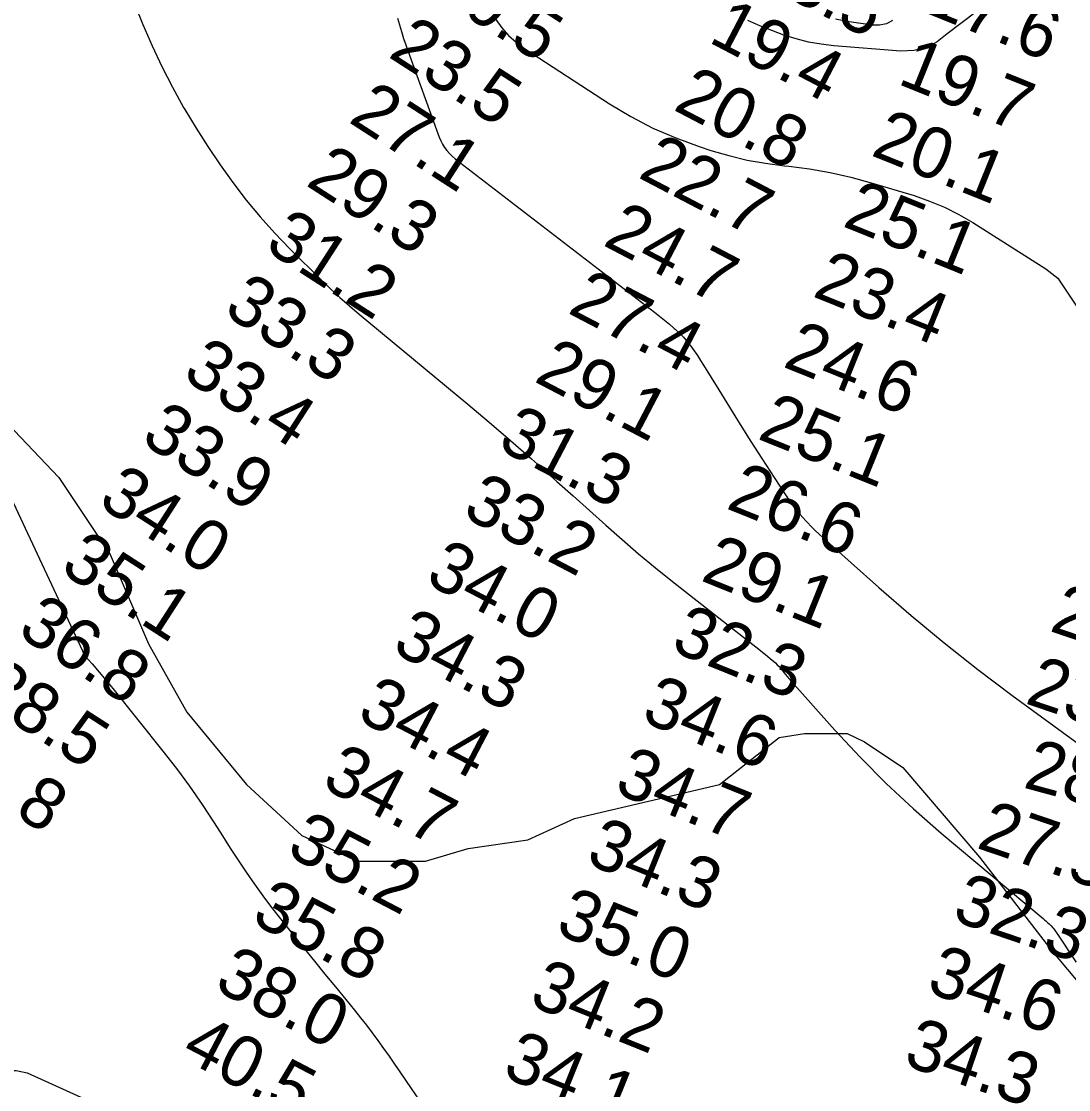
# Model space of a CAD drawing. Extents: x 3161615 to 3199515, y 867541 to 892976.
# Drawn here: x 3186990 to 3188362, y 882454 to 883854 of the extents above; entities that cross this region are included whole.
import ezdxf

# ---------------------------------------------------------------- set-up
doc = ezdxf.new("R2010")
doc.units = 0
for name, color, linetype in [('V-RIVR-RANG', 7, 'Continuous'), ('V-SITE-VEGE', 7, 'Continuous'), ('V-TOPO-DPTH', 7, 'Continuous'), ('V-TOPO-MAJR', 7, 'Continuous'), ('V-TOPO-MINR', 7, 'Continuous')]:
    doc.layers.add(name, color=color, linetype=linetype)

msp = doc.modelspace()

# ---------------------------------------------------------------- linework, layer by layer
at = {"layer": 'V-SITE-VEGE'}
msp.add_lwpolyline([(3186922.4, 883378.6), (3187039.6, 883255.8), (3187106.6, 883155.2), (3187156.9, 883038), (3187207.1, 882948.6), (3187285.3, 882853.7), (3187357.8, 882786.7), (3187430.4, 882753.2), (3187519.7, 882753.2), (3187575.6, 882769.9), (3187653.7, 882781.1), (3187715.1, 882809), (3187832.4, 882836.9), (3187905, 882853.7), (3187983.1, 882915.1), (3188016.6, 882920.7), (3188072.4, 882920.7), (3188094.8, 882909.5), (3188145, 882876), (3188245.5, 882758.7), (3188340.4, 882635.9), (3188429.7, 882529.8), (3188480, 882429.3)], dxfattribs=at)
at = {"layer": 'V-TOPO-DPTH'}
for points in [[(3188317.9, 883924.3), (3188203.4, 883837.1), (3188190, 883826.6), (3188175.6, 883818.9), (3188159.7, 883815.2), (3188142.7, 883814.3), (3188055, 883821.5), (3188038.3, 883823.6), (3188021.7, 883826.4), (3188005.4, 883830.5), (3187989.2, 883835.5), (3187973.4, 883841.4), (3187957.7, 883847.7), (3187942.2, 883854.6)], [(3187612, 883856), (3187619.9, 883845.1), (3187628.7, 883835), (3187638.7, 883826.1), (3187649.5, 883818), (3187760.8, 883745.5), (3187788.9, 883728.8), (3187817.7, 883713.6), (3187847.6, 883700.8), (3187878.3, 883689.5), (3187893.7, 883684.5), (3187917.4, 883677.7), (3187941.3, 883671.9), (3187965.5, 883667.6), (3187990, 883664.4), (3187995.8, 883663.8), (3188023.1, 883660.2), (3188050.2, 883655.6), (3188077.1, 883649.4), (3188103.7, 883642.2), (3188160.1, 883625.2), (3188180.1, 883618.2), (3188199.7, 883610.2), (3188218.5, 883600.7), (3188236.9, 883590.1), (3188332.6, 883529.3), (3188348.4, 883517.2), (3188526.4, 883249.7)]]:
    msp.add_lwpolyline(points, dxfattribs=at)
at = {"layer": 'V-TOPO-MAJR'}
msp.add_lwpolyline([(3186798.2, 883610.2), (3187073.5, 883022.5), (3187073.7, 883022.2), (3187083.1, 883011.7), (3187092.4, 883001), (3187101.4, 882990.2), (3187110.3, 882979.3), (3187175.9, 882897.6), (3187193.6, 882874.7), (3187210.8, 882851.4), (3187227.2, 882827.5), (3187243, 882803.3), (3187253.8, 882786.3), (3187264, 882770.3), (3187274.4, 882754.5), (3187285, 882738.8), (3187295.8, 882723.2), (3187306.9, 882707.9), (3187318.2, 882692.7), (3187329.7, 882677.6), (3187341.5, 882662.8), (3187360.8, 882638.8), (3187374.4, 882622.1), (3187388, 882605.3), (3187401.7, 882588.6), (3187415.4, 882571.9), (3187426.9, 882557.9), (3187434.8, 882548.2), (3187442.5, 882538.3), (3187450.1, 882528.3), (3187457.5, 882518.2), (3187464.8, 882508), (3187472.1, 882497.8), (3187479.2, 882487.5), (3187486.4, 882477.2), (3187501.1, 882455.5), (3187515.4, 882434.3)], dxfattribs=at)
at = {"layer": 'V-TOPO-MINR'}
for points in [[(3188317.9, 883924.3), (3188203.4, 883837.1), (3188190, 883826.6), (3188175.6, 883818.9), (3188159.7, 883815.2), (3188142.7, 883814.3), (3188055, 883821.5), (3188038.3, 883823.6), (3188021.7, 883826.4), (3188005.4, 883830.5), (3187989.2, 883835.5), (3187973.4, 883841.4), (3187957.7, 883847.7), (3187942.2, 883854.6)], [(3187129.5, 883899.5), (3187149.7, 883849.5), (3187161.6, 883821.7), (3187174.3, 883794.3), (3187188.2, 883767.4), (3187202.9, 883740.9), (3187204.5, 883738.2), (3187219.3, 883713.7), (3187234.7, 883689.4), (3187250.8, 883665.7), (3187267.5, 883642.3), (3187285, 883619.5), (3187303.2, 883597.4), (3187322.4, 883576.1), (3187342.3, 883555.4), (3187383.4, 883514.7), (3187395.4, 883503.1), (3187407.7, 883491.7), (3187420.2, 883480.7), (3187432.9, 883469.8), (3187547.3, 883375.3), (3187575.4, 883351.9), (3187603.4, 883328.3), (3187631.1, 883304.4), (3187658.7, 883280.4), (3187670.7, 883269.8), (3187692.1, 883250.9), (3187713.4, 883231.9), (3187734.7, 883212.8), (3187755.9, 883193.7), (3187777.3, 883174.7), (3187799, 883156), (3187821, 883137.8), (3187843.3, 883119.9), (3187958.6, 883029.3), (3187961.9, 883026.7), (3187965.2, 883024.1), (3187968.4, 883021.4), (3187971.6, 883018.6), (3187978.3, 883013), (3187980.7, 883010.7), (3187983.1, 883008.3), (3187985.3, 883005.8), (3187987.4, 883003.2), (3187989.5, 883000.6), (3187991.6, 882997.9), (3187993.7, 882995.4), (3187995.9, 882992.8), (3188056.2, 882925.1), (3188089.4, 882889.5), (3188123.5, 882854.9), (3188159.1, 882821.9), (3188195.6, 882789.8), (3188328.9, 882678.2), (3188330.9, 882676.5), (3188332.9, 882674.7), (3188334.9, 882673), (3188336.9, 882671.3), (3188339.6, 882668.7), (3188341.9, 882666.1), (3188342.9, 882664.8), (3188344.9, 882662), (3188345.8, 882660.6), (3188346.8, 882659.1), (3188395.2, 882586.3)], [(3187483.1, 883857.7), (3187485.8, 883848.9), (3187488.4, 883840.1), (3187491.2, 883831.3), (3187494.1, 883822.6), (3187497.2, 883813.9), (3187535.8, 883706.5), (3187537.7, 883701.8), (3187539.8, 883697.2), (3187542.2, 883692.7), (3187544.9, 883688.4), (3187547.9, 883684.3), (3187551.2, 883680.4), (3187554.8, 883676.9), (3187558.7, 883673.6), (3187819.9, 883472.6), (3187826.5, 883467.4), (3187833, 883462.1), (3187839.5, 883456.7), (3187845.8, 883451.2), (3187847.1, 883450.1), (3187852.6, 883444.9), (3187857.8, 883439.6), (3187862.7, 883433.9), (3187867.3, 883428), (3187871.7, 883421.8), (3187876, 883415.6), (3187880.1, 883409.3), (3187884.1, 883403), (3187904, 883370.6), (3187918, 883348), (3187932, 883325.5), (3187946.2, 883303.1), (3187960.6, 883280.8), (3187988.8, 883237), (3187992.2, 883232), (3187995.6, 883227.1), (3187999.1, 883222.2), (3188002.7, 883217.4), (3188006.4, 883212.7), (3188010.3, 883208), (3188014.2, 883203.5), (3188018.3, 883199.1), (3188020.1, 883197.1), (3188025.2, 883191.8), (3188030.4, 883186.6), (3188035.7, 883181.5), (3188041.2, 883176.6), (3188113.9, 883111.8), (3188156.3, 883075.1), (3188199.4, 883039.2), (3188243.4, 883004.6), (3188288.1, 882970.8), (3188381.8, 882902)], [(3187612, 883856), (3187619.9, 883845.1), (3187628.7, 883835), (3187638.7, 883826.1), (3187649.5, 883818), (3187760.8, 883745.5), (3187788.9, 883728.8), (3187817.7, 883713.6), (3187847.6, 883700.8), (3187878.3, 883689.5), (3187893.7, 883684.5), (3187917.4, 883677.7), (3187941.3, 883671.9), (3187965.5, 883667.6), (3187990, 883664.4), (3187995.8, 883663.8), (3188023.1, 883660.2), (3188050.2, 883655.6), (3188077.1, 883649.4), (3188103.7, 883642.2), (3188160.1, 883625.2), (3188180.1, 883618.2), (3188199.7, 883610.2), (3188218.5, 883600.7), (3188236.9, 883590.1), (3188332.6, 883529.3), (3188348.4, 883517.2), (3188526.4, 883249.7)], [(3188131.6, 883854.6), (3188123.6, 883850.4), (3188114.8, 883848.7), (3188105.3, 883848.6), (3188075.1, 883853), (3188057.2, 883856.3)], [(3186939.9, 882452.5), (3186945.4, 882464.4), (3186957.3, 882473.5), (3186969.8, 882479), (3186983.6, 882479.2), (3186998.1, 882476), (3187193.5, 882387.2)]]:
    msp.add_lwpolyline(points, dxfattribs=at)

# ---------------------------------------------------------------- texts
at = {"layer": 'V-RIVR-RANG'}
for s, rotation, p in [('33.5', 332.6781, (3187945.5, 883910)), ('20.5', 327.1583, (3187523.4, 883892.1)), ('17.6', 338.0483, (3188172.2, 883865.8)), ('19.4', 332.4083, (3187888.9, 883827.3)), ('23.5', 327.1583, (3187469.4, 883808)), ('19.7', 338.0483, (3188136.7, 883772.3)), ('20.8', 332.4083, (3187842.8, 883738.5)), ('27.1', 327.1583, (3187417.4, 883722.5)), ('20.1', 338.0483, (3188101.8, 883678.6)), ('22.7', 332.4083, (3187796.7, 883649.8)), ('29.3', 327.1583, (3187361.4, 883639.7)), ('25.1', 338.0483, (3188064.6, 883585.7)), ('24.7', 332.4083, (3187750.6, 883561.1)), ('31.2', 327.1583, (3187307.3, 883555.5)), ('23.4', 338.0483, (3188025.3, 883493.8)), ('27.4', 332.4083, (3187704.5, 883472.3)), ('33.3', 327.1583, (3187253.3, 883471.4)), ('24.6', 338.0483, (3187986.4, 883401.6)), ('33.4', 327.1583, (3187199.3, 883387.2)), ('29.1', 332.4083, (3187660.5, 883382.5)), ('25.1', 338.0483, (3187953.2, 883307.2)), ('33.9', 327.1583, (3187145, 883303.2)), ('31.3', 332.4083, (3187612.3, 883294.8)), ('26.6', 338.0483, (3187912.1, 883216)), ('34.0', 327.1583, (3187088.8, 883220.5)), ('33.2', 332.4083, (3187566.2, 883206.1)), ('35.1', 327.1583, (3187039.2, 883133.5)), ('29.1', 338.0483, (3187878.8, 883121.5)), ('34.0', 332.4083, (3187517.6, 883118.7)), ('23.9', 341.2083, (3188335.8, 883055.4)), ('36.8', 327.1583, (3186983.2, 883050.6)), ('34.3', 332.4083, (3187474, 883028.6)), ('32.3', 338.0483, (3187839.5, 883029.6)), ('23.9', 341.2083, (3188303.8, 882960.6)), ('38.5', 327.1583, (3186929.2, 882966.5)), ('34.4', 332.4083, (3187427.9, 882939.9)), ('34.6', 338.0483, (3187800.6, 882937.4)), ('41.8', 327.1583, (3186875.1, 882882.3)), ('28.1', 344.7856, (3188301.4, 882850.1)), ('34.7', 332.4083, (3187381.8, 882851.1)), ('34.7', 338.0483, (3187765.2, 882843.9)), ('27.5', 341.2083, (3188240.1, 882771.1)), ('35.2', 332.4083, (3187335.7, 882762.4)), ('34.3', 338.0483, (3187728, 882751.1)), ('35.8', 332.4083, (3187289.6, 882673.7)), ('32.3', 341.2083, (3188208.1, 882676.3)), ('35.0', 338.0483, (3187688.2, 882659.3)), ('34.6', 341.2083, (3188174.4, 882582.2)), ('38.0', 332.4083, (3187241, 882586.3)), ('34.2', 338.0483, (3187653.7, 882565.4)), ('34.3', 341.2083, (3188144.1, 882486.8)), ('40.5', 332.4083, (3187197.4, 882496.2)), ('34.1', 338.0483, (3187618.7, 882471.7))]:
    msp.add_text(s, height=67, rotation=rotation, dxfattribs=at).set_placement(p)

doc.saveas('drawing.dxf')
